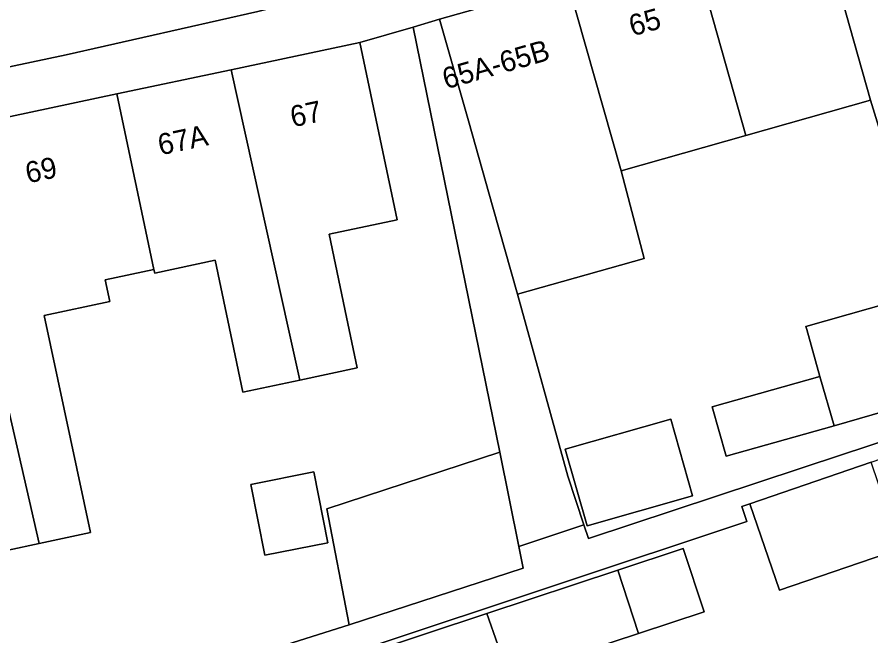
# Model space of a CAD drawing. Extents: x 158086 to 159499, y 382904 to 383981.
# Drawn here: x 159132.97 to 159173.48, y 383253.11 to 383282.46 of the extents above; entities that cross this region are included whole.
import ezdxf

# ---------------------------------------------------------------- set-up
doc = ezdxf.new("R2010")
doc.units = 0
for name, color, linetype in [('IMGEO_Erf', 7, 'Continuous'), ('IMGEO_Fietspad_gesloten', 7, 'Continuous'), ('IMGEO_Pand', 7, 'Continuous'), ('IMGEO_Pand_nummerreeks', 7, 'Continuous'), ('IMGEO_Voetpad_open', 7, 'Continuous')]:
    doc.layers.add(name, color=color, linetype=linetype)

msp = doc.modelspace()

# ---------------------------------------------------------------- linework, layer by layer
at = {"layer": 'IMGEO_Erf'}
for points in [[(159148.728, 383253.628), (159147.675, 383259.132), (159155.88, 383261.815), (159151.76, 383281.987), (159149.23, 383281.252), (159150.265, 383276.361), (159151.01, 383272.841), (159147.776, 383272.158), (159148.605, 383268.231), (159149.115, 383265.817), (159146.39, 383265.242), (159143.684, 383264.672), (159143.175, 383267.085), (159142.365, 383270.924), (159139.502, 383270.32), (159139.465, 383270.493), (159137.16, 383270), (159137.38, 383268.968), (159134.264, 383268.302), (159136.465, 383258.011), (159134.027, 383257.49), (159131.068, 383256.856)], [(159187.639, 383250.205), (159185.861, 383255.872), (159180.839, 383254.149), (159179.261, 383258.748), (159174.881, 383257.245), (159169.142, 383255.276), (159167.736, 383259.373), (159167.353, 383259.241), (159167.598, 383258.527), (159140.464, 383249.512)], [(159127.623, 383246.976), (159148.728, 383253.628)]]:
    msp.add_lwpolyline(points, dxfattribs=at)
for points in [[(159180.217, 383269.699), (159182.901, 383270.506), (159184.159, 383266.318), (159189.69, 383267.848), (159187.774, 383273.894), (159182.387, 383272.194), (159180.782, 383277.279), (159174.45, 383275.281), (159173.467, 383278.523), (159167.553, 383276.848), (159161.635, 383275.171), (159162.724, 383271.011), (159156.718, 383269.309), (159159.097, 383260.682), (159159.861, 383258.368), (159160.075, 383257.721), (159166.148, 383259.729), (159172.134, 383261.707), (159177.85, 383263.596), (159177.632, 383264.784), (159178.856, 383265.181), (159178.278, 383267.106), (159180.771, 383267.855)], [(159177.632, 383264.784), (159171.738, 383263.077), (159166.615, 383261.626), (159165.952, 383263.965), (159171.062, 383265.413), (159170.433, 383267.635), (159170.391, 383267.781), (159176.308, 383269.457)], [(159165.015, 383259.744), (159160.012, 383258.327), (159158.979, 383261.972), (159163.983, 383263.389)], [(159144.062, 383260.293), (159147.049, 383260.89), (159147.721, 383257.526), (159144.734, 383256.929)], [(159150.452, 383249.262), (159147.531, 383248.297), (159146.543, 383251.289), (159149.493, 383252.264), (159155.263, 383254.17), (159161.473, 383256.221), (159164.576, 383257.246), (159165.564, 383254.254), (159162.461, 383253.229), (159156.309, 383251.197)]]:
    msp.add_lwpolyline(points, close=True, dxfattribs=at)
at = {"layer": 'IMGEO_Fietspad_gesloten'}
msp.add_lwpolyline([(159067.279, 383266.4), (159070.408, 383267.13), (159072.975, 383267.728), (159075.552, 383268.285), (159078.138, 383268.801), (159094.173, 383272.132), (159119.362, 383277.308), (159135.301, 383280.668), (159144.389, 383282.718), (159157.526, 383286.08), (159180.016, 383292.54), (159201.192, 383299.584), (159214.535, 383304.621), (159229.307, 383310.511), (159254.784, 383322.524), (159256.267, 383323.273), (159257.131, 383323.709), (159257.993, 383324.146), (159258.854, 383324.586), (159281.973, 383336.28), (159291.776, 383341.314), (159296.109, 383343.544), (159315.056, 383353.238), (159354.689, 383373.414)], dxfattribs=at)
at = {"layer": 'IMGEO_Pand'}
for points in [[(159177.031, 383289.167), (159170.942, 383287.439), (159173.467, 383278.523), (159174.45, 383275.281), (159180.782, 383277.279)], [(159173.467, 383278.523), (159170.942, 383287.439), (159165.026, 383285.76), (159167.553, 383276.848)], [(159161.635, 383275.171), (159167.553, 383276.848), (159165.026, 383285.76), (159159.11, 383284.082)], [(159159.11, 383284.082), (159153.022, 383282.354), (159154.385, 383277.544), (159155.546, 383273.446), (159156.718, 383269.309), (159162.724, 383271.011), (159161.635, 383275.171)], [(159149.23, 383281.252), (159143.134, 383279.962), (159145.857, 383267.651), (159146.39, 383265.242), (159149.115, 383265.817), (159148.605, 383268.231), (159147.776, 383272.158), (159151.01, 383272.841), (159150.265, 383276.361)], [(159143.134, 383279.962), (159137.705, 383278.813), (159139.465, 383270.493), (159139.502, 383270.32), (159142.365, 383270.924), (159143.175, 383267.085), (159143.684, 383264.672), (159146.39, 383265.242), (159145.857, 383267.651)], [(159139.465, 383270.493), (159137.705, 383278.813), (159129.524, 383277.081), (159134.027, 383257.49), (159136.465, 383258.011), (159134.264, 383268.302), (159137.38, 383268.968), (159137.16, 383270)], [(159134.027, 383257.49), (159129.524, 383277.081), (159123.318, 383275.768), (159125.218, 383267.3), (159128.674, 383268.04), (159131.068, 383256.856)], [(159171.062, 383265.413), (159171.738, 383263.077), (159177.632, 383264.784), (159176.308, 383269.457), (159170.391, 383267.781), (159170.433, 383267.635)], [(159171.738, 383263.077), (159171.062, 383265.413), (159165.952, 383263.965), (159166.615, 383261.626)], [(159165.015, 383259.744), (159163.983, 383263.389), (159158.979, 383261.972), (159160.012, 383258.327)], [(159155.88, 383261.815), (159147.675, 383259.132), (159148.728, 383253.628), (159156.983, 383256.327), (159156.778, 383257.349)], [(159173.495, 383261.349), (159167.736, 383259.373), (159169.142, 383255.276), (159174.881, 383257.245)], [(159144.734, 383256.929), (159147.721, 383257.526), (159147.049, 383260.89), (159144.062, 383260.293)], [(159161.473, 383256.221), (159162.461, 383253.229), (159165.564, 383254.254), (159164.576, 383257.246)], [(159161.473, 383256.221), (159155.263, 383254.17), (159156.309, 383251.197), (159162.461, 383253.229)], [(159155.263, 383254.17), (159149.493, 383252.264), (159150.452, 383249.262), (159156.309, 383251.197)]]:
    msp.add_lwpolyline(points, close=True, dxfattribs=at)
at = {"layer": 'IMGEO_Voetpad_open'}
for points in [[(159354.689, 383373.414), (159315.056, 383353.238), (159296.109, 383343.544), (159291.776, 383341.314), (159281.973, 383336.28), (159258.854, 383324.586), (159257.993, 383324.146), (159257.131, 383323.709), (159256.267, 383323.273), (159254.784, 383322.524), (159229.307, 383310.511), (159214.535, 383304.621), (159201.192, 383299.584), (159180.016, 383292.54), (159157.526, 383286.08), (159144.389, 383282.718), (159135.301, 383280.668), (159119.362, 383277.308), (159094.173, 383272.132), (159078.138, 383268.801), (159075.552, 383268.285), (159072.975, 383267.728), (159070.408, 383267.13), (159067.279, 383266.4)], [(159117.008, 383274.432), (159123.318, 383275.768), (159129.524, 383277.081), (159137.705, 383278.813), (159143.134, 383279.962), (159149.23, 383281.252), (159151.76, 383281.987), (159153.022, 383282.354), (159159.11, 383284.082), (159165.026, 383285.76), (159170.942, 383287.439), (159177.031, 383289.167), (159182.477, 383290.675), (159183.548, 383290.972), (159189.05, 383292.812), (159193.982, 383294.461), (159199.812, 383296.41), (159204.712, 383298.355), (159209.785, 383300.369), (159214.842, 383302.377), (159219.902, 383304.386)], [(159140.464, 383249.512), (159167.598, 383258.527), (159167.353, 383259.241), (159167.736, 383259.373), (159173.495, 383261.349), (159182.877, 383264.568), (159185.861, 383255.872), (159187.639, 383250.205)], [(159177.85, 383263.596), (159172.134, 383261.707), (159166.148, 383259.729), (159160.075, 383257.721), (159159.861, 383258.368), (159156.778, 383257.349), (159156.983, 383256.327), (159148.728, 383253.628), (159127.623, 383246.976)]]:
    msp.add_lwpolyline(points, dxfattribs=at)
msp.add_lwpolyline([(159155.546, 383273.446), (159154.385, 383277.544), (159153.022, 383282.354), (159151.76, 383281.987), (159155.88, 383261.815), (159156.778, 383257.349), (159159.861, 383258.368), (159159.097, 383260.682), (159156.718, 383269.309)], close=True, dxfattribs=at)

# ---------------------------------------------------------------- texts
at = {"layer": 'IMGEO_Pand_nummerreeks'}
for s, rotation, p in [('65', 15.8353, (159162.168, 383281.54)), ('65A-65B', 15.848, (159153.319, 383279.029)), ('67', 11.9462, (159146.052, 383277.226)), ('67A', 11.9519, (159139.771, 383275.897)), ('69', 11.9519, (159133.485, 383274.566))]:
    msp.add_text(s, height=1, rotation=rotation, dxfattribs=at).set_placement(p)

doc.saveas('drawing.dxf')
